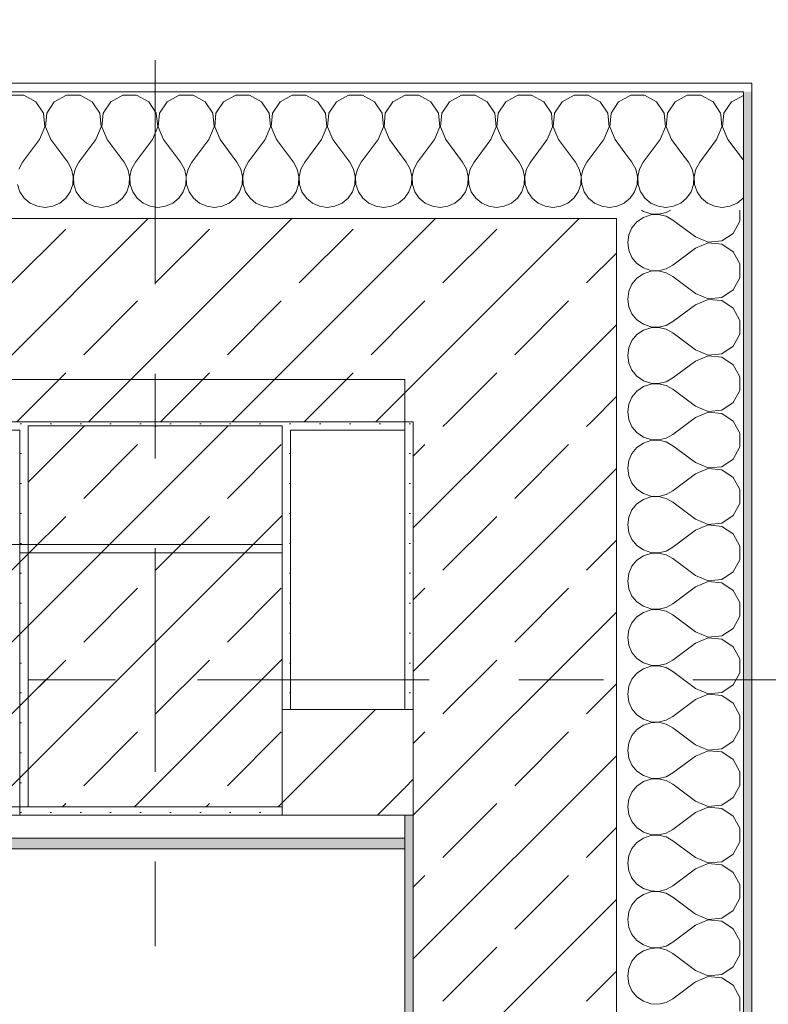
# Model space of a CAD drawing. Header units: metres. Extents: x -3.6 to 85.2, y -11 to 16.8.
# Tile 505 of 508: x 61.57 to 62.454, y 12.767 to 13.93. Entities that reach past the tile are written whole.
import ezdxf

# ---------------------------------------------------------------- set-up
doc = ezdxf.new("R2010")
doc.units = ezdxf.units.M
doc.header["$MEASUREMENT"] = 0
for name, pattern in [('Achse', [0.2, 0.1, -0.05, 0, -0.05]), ('Strichlinie doppelt', [0.546806, 0.264583, -0.105833, 0.070556, -0.105833]), ('Wipeout_Contour', [1, 0, -1])]:
    doc.linetypes.add(name, pattern=pattern)
for name, color, linetype in [('451 - Universal.Achsen Raster', 7, 'Continuous'), ('604 - Struktur.Wand Aussen', 7, 'Continuous'), ('605 - Struktur.Wand Innen', 7, 'Continuous'), ('607 - Struktur.Stütze', 7, 'Continuous'), ('608 - Struktur.Träger', 7, 'Continuous'), ('Neubau_653 - Abdeckung.TB Verkofferung', 7, 'Continuous')]:
    doc.layers.add(name, color=color, linetype=linetype)
pattern_1 = [(45, (0, 0), (-0.01767767, 0.01767767), [0, -0.025])]
pattern_2 = [(45, (0, 0), (-0.08485281, 0.08485281), []), (45, (-0.04243, 0.04243), (-0.08485281, 0.08485281), [0.09, -0.03])]
pattern_3 = [(45, (0, 0), (-0.06363961, 0.06363961), [])]
pattern_4 = [(0, (0, 0), (0, 0.08660254), [0, -0.05]), (0, (0.025, 0.0433), (0, 0.08660254), [0, -0.05])]

# ---------------------------------------------------------------- blocks, each defined once
blk = doc.blocks.new('*X62')
at = {"layer": '604 - Struktur.Wand Aussen', "color": 7, "linetype": 'Continuous', "lineweight": 5}
for p, q in [((62.425, 13.8406), (62.4155, 13.8354)), ((62.4067, 13.8267), (62.4019, 13.8195)), ((62.3996, 13.8033), (62.3982, 13.8182)), ((62.4019, 13.8195), (62.4004, 13.8033)), ((62.3933, 13.7883), (62.3996, 13.8033)), ((62.4004, 13.8033), (62.4067, 13.7883)), ((62.3933, 13.7883), (62.3733, 13.7617)), ((62.4067, 13.7883), (62.425, 13.7639)), ((62.3522, 13.7721), (62.36, 13.7617)), ((62.3645, 13.7536), (62.36, 13.7617)), ((62.3665, 13.7447), (62.3645, 13.7536)), ((62.3689, 13.7536), (62.3668, 13.7447)), ((62.3733, 13.7617), (62.3689, 13.7536)), ((62.3661, 13.7355), (62.3665, 13.7447)), ((62.3668, 13.7447), (62.3672, 13.7355)), ((62.3631, 13.7268), (62.3661, 13.7355)), ((62.3672, 13.7355), (62.3702, 13.7268)), ((62.3048, 13.7248), (62.3087, 13.7192)), ((62.3087, 13.7192), (62.3158, 13.7133)), ((62.3509, 13.7133), (62.3579, 13.7192)), ((62.3579, 13.7192), (62.3631, 13.7268)), ((62.3702, 13.7268), (62.3754, 13.7192)), ((62.3754, 13.7192), (62.3825, 13.7133)), ((62.4175, 13.7133), (62.4246, 13.7192)), ((62.4246, 13.7192), (62.425, 13.7198)), ((62.3158, 13.7133), (62.3242, 13.7096)), ((62.3242, 13.7096), (62.3333, 13.7083)), ((62.3333, 13.7083), (62.3424, 13.7096)), ((62.3424, 13.7096), (62.3509, 13.7133)), ((62.3825, 13.7133), (62.3909, 13.7096)), ((62.3909, 13.7096), (62.4, 13.7083)), ((62.4, 13.7083), (62.4091, 13.7096)), ((62.4091, 13.7096), (62.4175, 13.7133))]:
    blk.add_line(p, q, dxfattribs=at)
blk = doc.blocks.new('*X63')
at = {"layer": '604 - Struktur.Wand Aussen', "color": 7, "linetype": 'Continuous', "lineweight": 5}
for p, q in [((62.2919, 13.8407), (62.285, 13.837)), ((62.3081, 13.8407), (62.2919, 13.8407)), ((62.3224, 13.833), (62.3081, 13.8407)), ((62.3314, 13.8195), (62.3224, 13.833)), ((62.3442, 13.833), (62.3352, 13.8195)), ((62.3585, 13.8407), (62.3442, 13.833)), ((62.3748, 13.8407), (62.3585, 13.8407)), ((62.3891, 13.833), (62.3748, 13.8407)), ((62.3981, 13.8195), (62.3891, 13.833)), ((62.4109, 13.833), (62.4067, 13.8267)), ((62.4155, 13.8354), (62.4109, 13.833)), ((62.333, 13.8033), (62.3314, 13.8195)), ((62.3352, 13.8195), (62.3337, 13.8033)), ((62.3982, 13.8182), (62.3981, 13.8195)), ((62.3267, 13.7883), (62.333, 13.8033)), ((62.3337, 13.8033), (62.34, 13.7883)), ((62.3267, 13.7883), (62.3067, 13.7617)), ((62.34, 13.7883), (62.3522, 13.7721)), ((62.285, 13.7727), (62.2933, 13.7617)), ((62.2978, 13.7536), (62.2933, 13.7617)), ((62.2999, 13.7447), (62.2978, 13.7536)), ((62.3022, 13.7536), (62.3001, 13.7447)), ((62.3067, 13.7617), (62.3022, 13.7536)), ((62.2994, 13.7355), (62.2999, 13.7447)), ((62.3001, 13.7447), (62.3006, 13.7355)), ((62.2965, 13.7268), (62.2994, 13.7355)), ((62.3006, 13.7355), (62.3035, 13.7268)), ((62.285, 13.714), (62.2913, 13.7192)), ((62.2913, 13.7192), (62.2965, 13.7268)), ((62.3035, 13.7268), (62.3048, 13.7248))]:
    blk.add_line(p, q, dxfattribs=at)
blk = doc.blocks.new('*X81')
at = {"layer": '604 - Struktur.Wand Aussen', "color": 7, "linetype": 'Continuous', "lineweight": 5}
for p, q in [((61.5748, 13.8407), (61.5585, 13.8407)), ((61.5891, 13.833), (61.5748, 13.8407)), ((61.5981, 13.8195), (61.5891, 13.833)), ((61.6109, 13.833), (61.6019, 13.8195)), ((61.6252, 13.8407), (61.6109, 13.833)), ((61.6415, 13.8407), (61.6252, 13.8407)), ((61.6558, 13.833), (61.6415, 13.8407)), ((61.6648, 13.8195), (61.6558, 13.833)), ((61.6776, 13.833), (61.6686, 13.8195)), ((61.6919, 13.8407), (61.6776, 13.833)), ((61.7081, 13.8407), (61.6919, 13.8407)), ((61.7224, 13.833), (61.7081, 13.8407)), ((61.7314, 13.8195), (61.7224, 13.833)), ((61.7442, 13.833), (61.7352, 13.8195)), ((61.7585, 13.8407), (61.7442, 13.833)), ((61.7748, 13.8407), (61.7585, 13.8407)), ((61.7891, 13.833), (61.7748, 13.8407)), ((61.7981, 13.8195), (61.7891, 13.833)), ((61.8109, 13.833), (61.8019, 13.8195)), ((61.8252, 13.8407), (61.8109, 13.833)), ((61.8415, 13.8407), (61.8252, 13.8407)), ((61.8558, 13.833), (61.8415, 13.8407)), ((61.8648, 13.8195), (61.8558, 13.833)), ((61.8776, 13.833), (61.8686, 13.8195)), ((61.8919, 13.8407), (61.8776, 13.833)), ((61.9081, 13.8407), (61.8919, 13.8407)), ((61.9224, 13.833), (61.9081, 13.8407)), ((61.9314, 13.8195), (61.9224, 13.833)), ((61.9442, 13.833), (61.9352, 13.8195)), ((61.9585, 13.8407), (61.9442, 13.833)), ((61.9748, 13.8407), (61.9585, 13.8407)), ((61.9891, 13.833), (61.9748, 13.8407)), ((61.9981, 13.8195), (61.9891, 13.833)), ((62.0109, 13.833), (62.0019, 13.8195)), ((62.0252, 13.8407), (62.0109, 13.833)), ((62.0415, 13.8407), (62.0252, 13.8407)), ((62.0558, 13.833), (62.0415, 13.8407)), ((62.0648, 13.8195), (62.0558, 13.833)), ((62.0776, 13.833), (62.0686, 13.8195)), ((62.0919, 13.8407), (62.0776, 13.833)), ((62.1081, 13.8407), (62.0919, 13.8407)), ((62.1224, 13.833), (62.1081, 13.8407)), ((62.1314, 13.8195), (62.1224, 13.833)), ((62.1442, 13.833), (62.1352, 13.8195)), ((62.1585, 13.8407), (62.1442, 13.833)), ((62.1748, 13.8407), (62.1585, 13.8407)), ((62.1891, 13.833), (62.1748, 13.8407)), ((62.1981, 13.8195), (62.1891, 13.833)), ((62.2109, 13.833), (62.2019, 13.8195)), ((62.2252, 13.8407), (62.2109, 13.833)), ((62.2415, 13.8407), (62.2252, 13.8407)), ((62.2558, 13.833), (62.2415, 13.8407)), ((62.2648, 13.8195), (62.2558, 13.833)), ((62.2776, 13.833), (62.2686, 13.8195)), ((62.285, 13.837), (62.2776, 13.833)), ((61.5996, 13.8033), (61.5981, 13.8195)), ((61.6019, 13.8195), (61.6004, 13.8033)), ((61.6663, 13.8033), (61.6648, 13.8195)), ((61.6686, 13.8195), (61.667, 13.8033)), ((61.733, 13.8033), (61.7314, 13.8195)), ((61.7352, 13.8195), (61.7337, 13.8033)), ((61.7996, 13.8033), (61.7981, 13.8195)), ((61.8019, 13.8195), (61.8004, 13.8033)), ((61.8663, 13.8033), (61.8648, 13.8195)), ((61.8686, 13.8195), (61.867, 13.8033)), ((61.933, 13.8033), (61.9314, 13.8195)), ((61.9352, 13.8195), (61.9337, 13.8033)), ((61.9996, 13.8033), (61.9981, 13.8195)), ((62.0019, 13.8195), (62.0004, 13.8033)), ((62.0663, 13.8033), (62.0648, 13.8195)), ((62.0686, 13.8195), (62.067, 13.8033)), ((62.133, 13.8033), (62.1314, 13.8195)), ((62.1352, 13.8195), (62.1337, 13.8033)), ((62.1996, 13.8033), (62.1981, 13.8195)), ((62.2019, 13.8195), (62.2004, 13.8033)), ((62.2663, 13.8033), (62.2648, 13.8195)), ((62.2686, 13.8195), (62.267, 13.8033)), ((61.5933, 13.7883), (61.5996, 13.8033)), ((61.6004, 13.8033), (61.6067, 13.7883)), ((61.66, 13.7883), (61.6663, 13.8033)), ((61.667, 13.8033), (61.6733, 13.7883)), ((61.7267, 13.7883), (61.733, 13.8033)), ((61.7337, 13.8033), (61.74, 13.7883)), ((61.7933, 13.7883), (61.7996, 13.8033)), ((61.8004, 13.8033), (61.8067, 13.7883)), ((61.86, 13.7883), (61.8663, 13.8033)), ((61.867, 13.8033), (61.8733, 13.7883)), ((61.9267, 13.7883), (61.933, 13.8033)), ((61.9337, 13.8033), (61.94, 13.7883)), ((61.9933, 13.7883), (61.9996, 13.8033)), ((62.0004, 13.8033), (62.0067, 13.7883)), ((62.06, 13.7883), (62.0663, 13.8033)), ((62.067, 13.8033), (62.0733, 13.7883)), ((62.1267, 13.7883), (62.133, 13.8033)), ((62.1337, 13.8033), (62.14, 13.7883)), ((62.1933, 13.7883), (62.1996, 13.8033)), ((62.2004, 13.8033), (62.2067, 13.7883)), ((62.26, 13.7883), (62.2663, 13.8033)), ((62.267, 13.8033), (62.2733, 13.7883)), ((61.5933, 13.7883), (61.5733, 13.7617)), ((61.6067, 13.7883), (61.6267, 13.7617)), ((61.66, 13.7883), (61.64, 13.7617)), ((61.6733, 13.7883), (61.6933, 13.7617)), ((61.7267, 13.7883), (61.7067, 13.7617)), ((61.74, 13.7883), (61.76, 13.7617)), ((61.7933, 13.7883), (61.7733, 13.7617)), ((61.8067, 13.7883), (61.8267, 13.7617)), ((61.86, 13.7883), (61.84, 13.7617)), ((61.8733, 13.7883), (61.8933, 13.7617)), ((61.9267, 13.7883), (61.9067, 13.7617)), ((61.94, 13.7883), (61.96, 13.7617)), ((61.9933, 13.7883), (61.9733, 13.7617)), ((62.0067, 13.7883), (62.0267, 13.7617)), ((62.06, 13.7883), (62.04, 13.7617)), ((62.0733, 13.7883), (62.0933, 13.7617)), ((62.1267, 13.7883), (62.1067, 13.7617)), ((62.14, 13.7883), (62.16, 13.7617)), ((62.1933, 13.7883), (62.1733, 13.7617)), ((62.2067, 13.7883), (62.2267, 13.7617)), ((62.26, 13.7883), (62.24, 13.7617)), ((62.2733, 13.7883), (62.285, 13.7727)), ((61.5733, 13.7617), (61.5689, 13.7536)), ((61.6311, 13.7536), (61.6267, 13.7617)), ((61.6332, 13.7447), (61.6311, 13.7536)), ((61.6355, 13.7536), (61.6335, 13.7447)), ((61.64, 13.7617), (61.6355, 13.7536)), ((61.6978, 13.7536), (61.6933, 13.7617)), ((61.6999, 13.7447), (61.6978, 13.7536)), ((61.7022, 13.7536), (61.7001, 13.7447)), ((61.7067, 13.7617), (61.7022, 13.7536)), ((61.7645, 13.7536), (61.76, 13.7617)), ((61.7665, 13.7447), (61.7645, 13.7536)), ((61.7689, 13.7536), (61.7668, 13.7447)), ((61.7733, 13.7617), (61.7689, 13.7536)), ((61.8311, 13.7536), (61.8267, 13.7617)), ((61.8332, 13.7447), (61.8311, 13.7536)), ((61.8355, 13.7536), (61.8335, 13.7447)), ((61.84, 13.7617), (61.8355, 13.7536)), ((61.8978, 13.7536), (61.8933, 13.7617)), ((61.8999, 13.7447), (61.8978, 13.7536)), ((61.9022, 13.7536), (61.9001, 13.7447)), ((61.9067, 13.7617), (61.9022, 13.7536)), ((61.9645, 13.7536), (61.96, 13.7617)), ((61.9665, 13.7447), (61.9645, 13.7536)), ((61.9689, 13.7536), (61.9668, 13.7447)), ((61.9733, 13.7617), (61.9689, 13.7536)), ((62.0311, 13.7536), (62.0267, 13.7617)), ((62.0332, 13.7447), (62.0311, 13.7536)), ((62.0355, 13.7536), (62.0335, 13.7447)), ((62.04, 13.7617), (62.0355, 13.7536)), ((62.0978, 13.7536), (62.0933, 13.7617)), ((62.0999, 13.7447), (62.0978, 13.7536)), ((62.1022, 13.7536), (62.1001, 13.7447)), ((62.1067, 13.7617), (62.1022, 13.7536)), ((62.1645, 13.7536), (62.16, 13.7617)), ((62.1665, 13.7447), (62.1645, 13.7536)), ((62.1689, 13.7536), (62.1668, 13.7447)), ((62.1733, 13.7617), (62.1689, 13.7536)), ((62.2311, 13.7536), (62.2267, 13.7617)), ((62.2332, 13.7447), (62.2311, 13.7536)), ((62.2355, 13.7536), (62.2335, 13.7447)), ((62.24, 13.7617), (62.2355, 13.7536)), ((61.6328, 13.7355), (61.6332, 13.7447)), ((61.6335, 13.7447), (61.6339, 13.7355)), ((61.6994, 13.7355), (61.6999, 13.7447)), ((61.7001, 13.7447), (61.7006, 13.7355)), ((61.7661, 13.7355), (61.7665, 13.7447)), ((61.7668, 13.7447), (61.7672, 13.7355)), ((61.8328, 13.7355), (61.8332, 13.7447)), ((61.8335, 13.7447), (61.8339, 13.7355)), ((61.8994, 13.7355), (61.8999, 13.7447)), ((61.9001, 13.7447), (61.9006, 13.7355)), ((61.9661, 13.7355), (61.9665, 13.7447)), ((61.9668, 13.7447), (61.9672, 13.7355)), ((62.0328, 13.7355), (62.0332, 13.7447)), ((62.0335, 13.7447), (62.0339, 13.7355)), ((62.0994, 13.7355), (62.0999, 13.7447)), ((62.1001, 13.7447), (62.1006, 13.7355)), ((62.1661, 13.7355), (62.1665, 13.7447)), ((62.1668, 13.7447), (62.1672, 13.7355)), ((62.2328, 13.7355), (62.2332, 13.7447)), ((62.2335, 13.7447), (62.2339, 13.7355)), ((61.5672, 13.7355), (61.5702, 13.7268)), ((61.6298, 13.7268), (61.6328, 13.7355)), ((61.6339, 13.7355), (61.6369, 13.7268)), ((61.6965, 13.7268), (61.6994, 13.7355)), ((61.7006, 13.7355), (61.7035, 13.7268)), ((61.7631, 13.7268), (61.7661, 13.7355)), ((61.7672, 13.7355), (61.7702, 13.7268)), ((61.8298, 13.7268), (61.8328, 13.7355)), ((61.8339, 13.7355), (61.8369, 13.7268)), ((61.8965, 13.7268), (61.8994, 13.7355)), ((61.9006, 13.7355), (61.9035, 13.7268)), ((61.9631, 13.7268), (61.9661, 13.7355)), ((61.9672, 13.7355), (61.9702, 13.7268)), ((62.0298, 13.7268), (62.0328, 13.7355)), ((62.0339, 13.7355), (62.0369, 13.7268)), ((62.0965, 13.7268), (62.0994, 13.7355)), ((62.1006, 13.7355), (62.1035, 13.7268)), ((62.1631, 13.7268), (62.1661, 13.7355)), ((62.1672, 13.7355), (62.1702, 13.7268)), ((62.2298, 13.7268), (62.2328, 13.7355)), ((62.2339, 13.7355), (62.2369, 13.7268)), ((61.5702, 13.7268), (61.5754, 13.7192)), ((61.5754, 13.7192), (61.5825, 13.7133)), ((61.6175, 13.7133), (61.6246, 13.7192)), ((61.6246, 13.7192), (61.6298, 13.7268)), ((61.6369, 13.7268), (61.6421, 13.7192)), ((61.6421, 13.7192), (61.6491, 13.7133)), ((61.6842, 13.7133), (61.6913, 13.7192)), ((61.6913, 13.7192), (61.6965, 13.7268)), ((61.7035, 13.7268), (61.7087, 13.7192)), ((61.7087, 13.7192), (61.7158, 13.7133)), ((61.7509, 13.7133), (61.7579, 13.7192)), ((61.7579, 13.7192), (61.7631, 13.7268)), ((61.7702, 13.7268), (61.7754, 13.7192)), ((61.7754, 13.7192), (61.7825, 13.7133)), ((61.8175, 13.7133), (61.8246, 13.7192)), ((61.8246, 13.7192), (61.8298, 13.7268)), ((61.8369, 13.7268), (61.8421, 13.7192)), ((61.8421, 13.7192), (61.8491, 13.7133)), ((61.8842, 13.7133), (61.8913, 13.7192)), ((61.8913, 13.7192), (61.8965, 13.7268)), ((61.9035, 13.7268), (61.9087, 13.7192)), ((61.9087, 13.7192), (61.9158, 13.7133)), ((61.9509, 13.7133), (61.9579, 13.7192)), ((61.9579, 13.7192), (61.9631, 13.7268)), ((61.9702, 13.7268), (61.9754, 13.7192)), ((61.9754, 13.7192), (61.9825, 13.7133)), ((62.0175, 13.7133), (62.0246, 13.7192)), ((62.0246, 13.7192), (62.0298, 13.7268)), ((62.0369, 13.7268), (62.0421, 13.7192)), ((62.0421, 13.7192), (62.0491, 13.7133)), ((62.0842, 13.7133), (62.0913, 13.7192)), ((62.0913, 13.7192), (62.0965, 13.7268)), ((62.1035, 13.7268), (62.1087, 13.7192)), ((62.1087, 13.7192), (62.1158, 13.7133)), ((62.1509, 13.7133), (62.1579, 13.7192)), ((62.1579, 13.7192), (62.1631, 13.7268)), ((62.1702, 13.7268), (62.1754, 13.7192)), ((62.1754, 13.7192), (62.1825, 13.7133)), ((62.2175, 13.7133), (62.2246, 13.7192)), ((62.2246, 13.7192), (62.2298, 13.7268)), ((62.2369, 13.7268), (62.2421, 13.7192)), ((62.2421, 13.7192), (62.2491, 13.7133)), ((61.5825, 13.7133), (61.5909, 13.7096)), ((61.5909, 13.7096), (61.6, 13.7083)), ((61.6, 13.7083), (61.6091, 13.7096)), ((61.6091, 13.7096), (61.6175, 13.7133)), ((61.6491, 13.7133), (61.6576, 13.7096)), ((61.6576, 13.7096), (61.6667, 13.7083)), ((61.6667, 13.7083), (61.6758, 13.7096)), ((61.6758, 13.7096), (61.6842, 13.7133)), ((61.7158, 13.7133), (61.7242, 13.7096)), ((61.7242, 13.7096), (61.7333, 13.7083)), ((61.7333, 13.7083), (61.7424, 13.7096)), ((61.7424, 13.7096), (61.7509, 13.7133)), ((61.7825, 13.7133), (61.7909, 13.7096)), ((61.7909, 13.7096), (61.8, 13.7083)), ((61.8, 13.7083), (61.8091, 13.7096)), ((61.8091, 13.7096), (61.8175, 13.7133)), ((61.8491, 13.7133), (61.8576, 13.7096)), ((61.8576, 13.7096), (61.8667, 13.7083)), ((61.8667, 13.7083), (61.8758, 13.7096)), ((61.8758, 13.7096), (61.8842, 13.7133)), ((61.9158, 13.7133), (61.9242, 13.7096)), ((61.9242, 13.7096), (61.9333, 13.7083)), ((61.9333, 13.7083), (61.9424, 13.7096)), ((61.9424, 13.7096), (61.9509, 13.7133)), ((61.9825, 13.7133), (61.9909, 13.7096)), ((61.9909, 13.7096), (62, 13.7083)), ((62, 13.7083), (62.0091, 13.7096)), ((62.0091, 13.7096), (62.0175, 13.7133)), ((62.0491, 13.7133), (62.0576, 13.7096)), ((62.0576, 13.7096), (62.0667, 13.7083)), ((62.0667, 13.7083), (62.0758, 13.7096)), ((62.0758, 13.7096), (62.0842, 13.7133)), ((62.1158, 13.7133), (62.1242, 13.7096)), ((62.1242, 13.7096), (62.1333, 13.7083)), ((62.1333, 13.7083), (62.1424, 13.7096)), ((62.1424, 13.7096), (62.1509, 13.7133)), ((62.1825, 13.7133), (62.1909, 13.7096)), ((62.1909, 13.7096), (62.2, 13.7083)), ((62.2, 13.7083), (62.2091, 13.7096)), ((62.2091, 13.7096), (62.2175, 13.7133)), ((62.2491, 13.7133), (62.2576, 13.7096)), ((62.2576, 13.7096), (62.2667, 13.7083)), ((62.2667, 13.7083), (62.2758, 13.7096)), ((62.2758, 13.7096), (62.2842, 13.7133)), ((62.2842, 13.7133), (62.285, 13.714))]:
    blk.add_line(p, q, dxfattribs=at)
blk = doc.blocks.new('*X116')
at = {"layer": '604 - Struktur.Wand Aussen', "color": 7, "linetype": 'Continuous', "lineweight": 5}
for p, q in [((62.3046, 13.705), (62.3068, 13.7035)), ((62.3336, 13.7022), (62.3387, 13.705)), ((62.4207, 13.6919), (62.4207, 13.705)), ((62.3068, 13.6965), (62.2992, 13.6913)), ((62.3068, 13.7035), (62.3155, 13.7006)), ((62.3155, 13.6994), (62.3068, 13.6965)), ((62.3155, 13.7006), (62.3247, 13.7001)), ((62.3247, 13.6999), (62.3155, 13.6994)), ((62.3247, 13.7001), (62.3336, 13.7022)), ((62.3336, 13.6978), (62.3247, 13.6999)), ((62.3417, 13.6933), (62.3336, 13.6978)), ((62.3684, 13.6733), (62.3417, 13.6933)), ((62.2933, 13.6842), (62.2896, 13.6758)), ((62.2992, 13.6913), (62.2933, 13.6842)), ((62.413, 13.6776), (62.4207, 13.6919)), ((62.2896, 13.6758), (62.2884, 13.6667)), ((62.3684, 13.6733), (62.3833, 13.667)), ((62.3995, 13.6686), (62.413, 13.6776)), ((62.2884, 13.6667), (62.2896, 13.6576)), ((62.3684, 13.66), (62.3417, 13.64)), ((62.3833, 13.6663), (62.3684, 13.66)), ((62.3833, 13.667), (62.3995, 13.6686)), ((62.3995, 13.6648), (62.3833, 13.6663)), ((62.413, 13.6558), (62.3995, 13.6648)), ((62.2896, 13.6576), (62.2933, 13.6491)), ((62.2933, 13.6491), (62.2992, 13.6421)), ((62.4207, 13.6415), (62.413, 13.6558)), ((62.2992, 13.6421), (62.3068, 13.6369)), ((62.3068, 13.6369), (62.3155, 13.6339)), ((62.3247, 13.6335), (62.3336, 13.6355)), ((62.3336, 13.6355), (62.3417, 13.64)), ((62.4207, 13.6252), (62.4207, 13.6415)), ((62.2992, 13.6246), (62.2933, 13.6175)), ((62.3068, 13.6298), (62.2992, 13.6246)), ((62.3155, 13.6328), (62.3068, 13.6298)), ((62.3155, 13.6339), (62.3247, 13.6335)), ((62.3247, 13.6332), (62.3155, 13.6328)), ((62.3336, 13.6311), (62.3247, 13.6332)), ((62.3417, 13.6267), (62.3336, 13.6311)), ((62.3684, 13.6067), (62.3417, 13.6267)), ((62.413, 13.6109), (62.4207, 13.6252)), ((62.2933, 13.6175), (62.2896, 13.6091)), ((62.2896, 13.6091), (62.2884, 13.6)), ((62.2884, 13.6), (62.2896, 13.5909)), ((62.3684, 13.6067), (62.3833, 13.6004)), ((62.3833, 13.6004), (62.3995, 13.6019)), ((62.3995, 13.6019), (62.413, 13.6109)), ((62.2896, 13.5909), (62.2933, 13.5825)), ((62.3684, 13.5933), (62.3417, 13.5733)), ((62.3833, 13.5996), (62.3684, 13.5933)), ((62.3995, 13.5981), (62.3833, 13.5996)), ((62.413, 13.5891), (62.3995, 13.5981)), ((62.4207, 13.5748), (62.413, 13.5891)), ((62.2933, 13.5825), (62.2992, 13.5754)), ((62.2992, 13.5754), (62.3068, 13.5702)), ((62.3068, 13.5702), (62.3155, 13.5672)), ((62.3155, 13.5661), (62.3068, 13.5631)), ((62.3155, 13.5672), (62.3247, 13.5668)), ((62.3247, 13.5665), (62.3155, 13.5661)), ((62.3247, 13.5668), (62.3336, 13.5689)), ((62.3336, 13.5645), (62.3247, 13.5665)), ((62.3336, 13.5689), (62.3417, 13.5733)), ((62.4207, 13.5585), (62.4207, 13.5748)), ((62.2992, 13.5579), (62.2933, 13.5509)), ((62.3068, 13.5631), (62.2992, 13.5579)), ((62.3417, 13.56), (62.3336, 13.5645)), ((62.3684, 13.54), (62.3417, 13.56)), ((62.413, 13.5442), (62.4207, 13.5585)), ((62.2896, 13.5424), (62.2884, 13.5333)), ((62.2933, 13.5509), (62.2896, 13.5424)), ((62.3995, 13.5352), (62.413, 13.5442)), ((62.2884, 13.5333), (62.2896, 13.5242)), ((62.3684, 13.54), (62.3833, 13.5337)), ((62.3833, 13.533), (62.3684, 13.5267)), ((62.3833, 13.5337), (62.3995, 13.5352)), ((62.3995, 13.5314), (62.3833, 13.533)), ((62.413, 13.5224), (62.3995, 13.5314)), ((62.2896, 13.5242), (62.2933, 13.5158)), ((62.3684, 13.5267), (62.3417, 13.5067)), ((62.4207, 13.5081), (62.413, 13.5224)), ((62.2933, 13.5158), (62.2992, 13.5087)), ((62.2992, 13.5087), (62.3068, 13.5035)), ((62.4207, 13.4919), (62.4207, 13.5081)), ((62.3068, 13.4965), (62.2992, 13.4913)), ((62.3068, 13.5035), (62.3155, 13.5006)), ((62.3155, 13.4994), (62.3068, 13.4965)), ((62.3155, 13.5006), (62.3247, 13.5001)), ((62.3247, 13.4999), (62.3155, 13.4994)), ((62.3247, 13.5001), (62.3336, 13.5022)), ((62.3336, 13.4978), (62.3247, 13.4999)), ((62.3336, 13.5022), (62.3417, 13.5067)), ((62.3417, 13.4933), (62.3336, 13.4978)), ((62.2933, 13.4842), (62.2896, 13.4758)), ((62.2992, 13.4913), (62.2933, 13.4842)), ((62.3684, 13.4733), (62.3417, 13.4933)), ((62.413, 13.4776), (62.4207, 13.4919)), ((62.2896, 13.4758), (62.2884, 13.4667)), ((62.3684, 13.4733), (62.3833, 13.467)), ((62.3995, 13.4686), (62.413, 13.4776)), ((62.2884, 13.4667), (62.2896, 13.4576)), ((62.3833, 13.4663), (62.3684, 13.46)), ((62.3833, 13.467), (62.3995, 13.4686)), ((62.3995, 13.4648), (62.3833, 13.4663)), ((62.413, 13.4558), (62.3995, 13.4648)), ((62.2896, 13.4576), (62.2933, 13.4491)), ((62.2933, 13.4491), (62.2992, 13.4421)), ((62.3684, 13.46), (62.3417, 13.44)), ((62.4207, 13.4415), (62.413, 13.4558)), ((62.2992, 13.4421), (62.3068, 13.4369)), ((62.3336, 13.4355), (62.3417, 13.44)), ((62.4207, 13.4252), (62.4207, 13.4415)), ((62.3068, 13.4298), (62.2992, 13.4246)), ((62.3068, 13.4369), (62.3155, 13.4339)), ((62.3155, 13.4328), (62.3068, 13.4298)), ((62.3155, 13.4339), (62.3247, 13.4335)), ((62.3247, 13.4332), (62.3155, 13.4328)), ((62.3247, 13.4335), (62.3336, 13.4355)), ((62.3336, 13.4311), (62.3247, 13.4332)), ((62.3417, 13.4267), (62.3336, 13.4311)), ((62.3684, 13.4067), (62.3417, 13.4267)), ((62.2933, 13.4175), (62.2896, 13.4091)), ((62.2992, 13.4246), (62.2933, 13.4175)), ((62.413, 13.4109), (62.4207, 13.4252)), ((62.2896, 13.4091), (62.2884, 13.4)), ((62.3684, 13.4067), (62.3833, 13.4004)), ((62.3995, 13.4019), (62.413, 13.4109)), ((62.2884, 13.4), (62.2896, 13.3909)), ((62.2896, 13.3909), (62.2933, 13.3825)), ((62.3684, 13.3933), (62.3417, 13.3733)), ((62.3833, 13.3996), (62.3684, 13.3933)), ((62.3833, 13.4004), (62.3995, 13.4019)), ((62.3995, 13.3981), (62.3833, 13.3996)), ((62.413, 13.3891), (62.3995, 13.3981)), ((62.2933, 13.3825), (62.2992, 13.3754)), ((62.4207, 13.3748), (62.413, 13.3891)), ((62.2992, 13.3754), (62.3068, 13.3702)), ((62.3068, 13.3702), (62.3155, 13.3672)), ((62.3247, 13.3668), (62.3336, 13.3689)), ((62.3336, 13.3689), (62.3417, 13.3733)), ((62.4207, 13.3585), (62.4207, 13.3748)), ((62.2992, 13.3579), (62.2933, 13.3509)), ((62.3068, 13.3631), (62.2992, 13.3579)), ((62.3155, 13.3661), (62.3068, 13.3631)), ((62.3155, 13.3672), (62.3247, 13.3668)), ((62.3247, 13.3665), (62.3155, 13.3661)), ((62.3336, 13.3645), (62.3247, 13.3665)), ((62.3417, 13.36), (62.3336, 13.3645)), ((62.3684, 13.34), (62.3417, 13.36)), ((62.413, 13.3442), (62.4207, 13.3585)), ((62.2933, 13.3509), (62.2896, 13.3424)), ((62.3995, 13.3352), (62.413, 13.3442)), ((62.2896, 13.3424), (62.2884, 13.3333)), ((62.2884, 13.3333), (62.2896, 13.3242)), ((62.3684, 13.34), (62.3833, 13.3337)), ((62.3833, 13.333), (62.3684, 13.3267)), ((62.3833, 13.3337), (62.3995, 13.3352)), ((62.3995, 13.3314), (62.3833, 13.333)), ((62.2896, 13.3242), (62.2933, 13.3158)), ((62.3684, 13.3267), (62.3417, 13.3067)), ((62.413, 13.3224), (62.3995, 13.3314)), ((62.4207, 13.3081), (62.413, 13.3224)), ((62.2933, 13.3158), (62.2992, 13.3087)), ((62.2992, 13.3087), (62.3068, 13.3035)), ((62.3068, 13.3035), (62.3155, 13.3006)), ((62.3155, 13.2994), (62.3068, 13.2965)), ((62.3155, 13.3006), (62.3247, 13.3001)), ((62.3247, 13.2999), (62.3155, 13.2994)), ((62.3247, 13.3001), (62.3336, 13.3022)), ((62.3336, 13.2978), (62.3247, 13.2999)), ((62.3336, 13.3022), (62.3417, 13.3067)), ((62.3417, 13.2933), (62.3336, 13.2978)), ((62.4207, 13.2919), (62.4207, 13.3081)), ((62.2992, 13.2913), (62.2933, 13.2842)), ((62.3068, 13.2965), (62.2992, 13.2913)), ((62.3684, 13.2733), (62.3417, 13.2933)), ((62.413, 13.2776), (62.4207, 13.2919)), ((62.2896, 13.2758), (62.2884, 13.2667)), ((62.2933, 13.2842), (62.2896, 13.2758)), ((62.3995, 13.2686), (62.413, 13.2776)), ((62.2884, 13.2667), (62.2896, 13.2576)), ((62.3684, 13.2733), (62.3833, 13.267)), ((62.3833, 13.2663), (62.3684, 13.26)), ((62.3833, 13.267), (62.3995, 13.2686)), ((62.3995, 13.2648), (62.3833, 13.2663)), ((62.413, 13.2558), (62.3995, 13.2648)), ((62.2896, 13.2576), (62.2933, 13.2491)), ((62.3684, 13.26), (62.3417, 13.24)), ((62.4207, 13.2415), (62.413, 13.2558)), ((62.2933, 13.2491), (62.2992, 13.2421)), ((62.2992, 13.2421), (62.3068, 13.2369)), ((62.3336, 13.2355), (62.3417, 13.24)), ((62.4207, 13.2252), (62.4207, 13.2415)), ((62.3068, 13.2298), (62.2992, 13.2246)), ((62.3068, 13.2369), (62.3155, 13.2339)), ((62.3155, 13.2328), (62.3068, 13.2298)), ((62.3155, 13.2339), (62.3247, 13.2335)), ((62.3247, 13.2332), (62.3155, 13.2328)), ((62.3247, 13.2335), (62.3336, 13.2355)), ((62.3336, 13.2311), (62.3247, 13.2332)), ((62.3417, 13.2267), (62.3336, 13.2311)), ((62.2933, 13.2175), (62.2896, 13.2091)), ((62.2992, 13.2246), (62.2933, 13.2175)), ((62.3684, 13.2067), (62.3417, 13.2267)), ((62.413, 13.2109), (62.4207, 13.2252)), ((62.2896, 13.2091), (62.2884, 13.2)), ((62.3684, 13.2067), (62.3833, 13.2004)), ((62.3995, 13.2019), (62.413, 13.2109)), ((62.2884, 13.2), (62.2896, 13.1909)), ((62.3684, 13.1933), (62.3417, 13.1733)), ((62.3833, 13.1996), (62.3684, 13.1933)), ((62.3833, 13.2004), (62.3995, 13.2019)), ((62.3995, 13.1981), (62.3833, 13.1996)), ((62.413, 13.1891), (62.3995, 13.1981)), ((62.2896, 13.1909), (62.2933, 13.1825)), ((62.2933, 13.1825), (62.2992, 13.1754)), ((62.4207, 13.1748), (62.413, 13.1891)), ((62.2992, 13.1754), (62.3068, 13.1702)), ((62.3068, 13.1702), (62.3155, 13.1672)), ((62.3336, 13.1689), (62.3417, 13.1733)), ((62.4207, 13.1585), (62.4207, 13.1748)), ((62.2992, 13.1579), (62.2933, 13.1509)), ((62.3068, 13.1631), (62.2992, 13.1579)), ((62.3155, 13.1661), (62.3068, 13.1631)), ((62.3155, 13.1672), (62.3247, 13.1668)), ((62.3247, 13.1665), (62.3155, 13.1661)), ((62.3247, 13.1668), (62.3336, 13.1689)), ((62.3336, 13.1645), (62.3247, 13.1665)), ((62.3417, 13.16), (62.3336, 13.1645)), ((62.3684, 13.14), (62.3417, 13.16)), ((62.413, 13.1442), (62.4207, 13.1585)), ((62.2933, 13.1509), (62.2896, 13.1424)), ((62.2896, 13.1424), (62.2884, 13.1333)), ((62.3684, 13.14), (62.3833, 13.1337)), ((62.3833, 13.1337), (62.3995, 13.1352)), ((62.3995, 13.1352), (62.413, 13.1442)), ((62.2884, 13.1333), (62.2896, 13.1242)), ((62.2896, 13.1242), (62.2933, 13.1158)), ((62.3684, 13.1267), (62.3417, 13.1067)), ((62.3833, 13.133), (62.3684, 13.1267)), ((62.3995, 13.1314), (62.3833, 13.133)), ((62.413, 13.1224), (62.3995, 13.1314)), ((62.2933, 13.1158), (62.2992, 13.1087)), ((62.4207, 13.1081), (62.413, 13.1224)), ((62.2992, 13.1087), (62.3068, 13.1035)), ((62.3068, 13.1035), (62.3155, 13.1006)), ((62.3155, 13.1006), (62.3247, 13.1001)), ((62.3247, 13.0999), (62.3155, 13.0994)), ((62.3247, 13.1001), (62.3336, 13.1022)), ((62.3336, 13.0978), (62.3247, 13.0999)), ((62.3336, 13.1022), (62.3417, 13.1067)), ((62.4207, 13.0919), (62.4207, 13.1081)), ((62.2992, 13.0913), (62.2933, 13.0842)), ((62.3068, 13.0965), (62.2992, 13.0913)), ((62.3155, 13.0994), (62.3068, 13.0965)), ((62.3417, 13.0933), (62.3336, 13.0978)), ((62.3684, 13.0733), (62.3417, 13.0933)), ((62.413, 13.0776), (62.4207, 13.0919)), ((62.2933, 13.0842), (62.2896, 13.0758)), ((62.3995, 13.0686), (62.413, 13.0776)), ((62.2896, 13.0758), (62.2884, 13.0667)), ((62.2884, 13.0667), (62.2896, 13.0576)), ((62.3684, 13.0733), (62.3833, 13.067)), ((62.3833, 13.0663), (62.3684, 13.06)), ((62.3833, 13.067), (62.3995, 13.0686)), ((62.3995, 13.0648), (62.3833, 13.0663)), ((62.2896, 13.0576), (62.2933, 13.0491)), ((62.3684, 13.06), (62.3417, 13.04)), ((62.413, 13.0558), (62.3995, 13.0648)), ((62.4207, 13.0415), (62.413, 13.0558)), ((62.2933, 13.0491), (62.2992, 13.0421)), ((62.2992, 13.0421), (62.3068, 13.0369)), ((62.3068, 13.0369), (62.3155, 13.0339)), ((62.3155, 13.0328), (62.3068, 13.0298)), ((62.3155, 13.0339), (62.3247, 13.0335)), ((62.3247, 13.0332), (62.3155, 13.0328)), ((62.3247, 13.0335), (62.3336, 13.0355)), ((62.3336, 13.0311), (62.3247, 13.0332)), ((62.3336, 13.0355), (62.3417, 13.04)), ((62.3417, 13.0267), (62.3336, 13.0311)), ((62.4207, 13.0252), (62.4207, 13.0415)), ((62.2992, 13.0246), (62.2933, 13.0175)), ((62.3068, 13.0298), (62.2992, 13.0246)), ((62.3684, 13.0067), (62.3417, 13.0267)), ((62.413, 13.0109), (62.4207, 13.0252)), ((62.2896, 13.0091), (62.2884, 13)), ((62.2933, 13.0175), (62.2896, 13.0091)), ((62.3684, 13.0067), (62.3833, 13.0004)), ((62.3995, 13.0019), (62.413, 13.0109)), ((62.2884, 13), (62.2896, 12.9909)), ((62.3833, 12.9996), (62.3684, 12.9933)), ((62.3833, 13.0004), (62.3995, 13.0019)), ((62.3995, 12.9981), (62.3833, 12.9996)), ((62.413, 12.9891), (62.3995, 12.9981)), ((62.2896, 12.9909), (62.2933, 12.9825)), ((62.3684, 12.9933), (62.3417, 12.9733)), ((62.4207, 12.9748), (62.413, 12.9891)), ((62.2933, 12.9825), (62.2992, 12.9754)), ((62.2992, 12.9754), (62.3068, 12.9702)), ((62.3336, 12.9689), (62.3417, 12.9733)), ((62.4207, 12.9585), (62.4207, 12.9748)), ((62.3068, 12.9631), (62.2992, 12.9579)), ((62.3068, 12.9702), (62.3155, 12.9672)), ((62.3155, 12.9661), (62.3068, 12.9631)), ((62.3155, 12.9672), (62.3247, 12.9668)), ((62.3247, 12.9665), (62.3155, 12.9661)), ((62.3247, 12.9668), (62.3336, 12.9689)), ((62.3336, 12.9645), (62.3247, 12.9665)), ((62.3417, 12.96), (62.3336, 12.9645)), ((62.2933, 12.9509), (62.2896, 12.9424)), ((62.2992, 12.9579), (62.2933, 12.9509)), ((62.3684, 12.94), (62.3417, 12.96)), ((62.413, 12.9442), (62.4207, 12.9585)), ((62.2896, 12.9424), (62.2884, 12.9333)), ((62.3684, 12.94), (62.3833, 12.9337)), ((62.3995, 12.9352), (62.413, 12.9442)), ((62.2884, 12.9333), (62.2896, 12.9242)), ((62.3684, 12.9267), (62.3417, 12.9067)), ((62.3833, 12.933), (62.3684, 12.9267)), ((62.3833, 12.9337), (62.3995, 12.9352)), ((62.3995, 12.9314), (62.3833, 12.933)), ((62.413, 12.9224), (62.3995, 12.9314)), ((62.2896, 12.9242), (62.2933, 12.9158)), ((62.2933, 12.9158), (62.2992, 12.9087)), ((62.4207, 12.9081), (62.413, 12.9224)), ((62.2992, 12.9087), (62.3068, 12.9035)), ((62.3068, 12.9035), (62.3155, 12.9006)), ((62.3247, 12.9001), (62.3336, 12.9022)), ((62.3336, 12.9022), (62.3417, 12.9067)), ((62.4207, 12.8919), (62.4207, 12.9081)), ((62.2992, 12.8913), (62.2933, 12.8842)), ((62.3068, 12.8965), (62.2992, 12.8913)), ((62.3155, 12.8994), (62.3068, 12.8965)), ((62.3155, 12.9006), (62.3247, 12.9001)), ((62.3247, 12.8999), (62.3155, 12.8994)), ((62.3336, 12.8978), (62.3247, 12.8999)), ((62.3417, 12.8933), (62.3336, 12.8978)), ((62.3684, 12.8733), (62.3417, 12.8933)), ((62.413, 12.8776), (62.4207, 12.8919)), ((62.2933, 12.8842), (62.2896, 12.8758)), ((62.2896, 12.8758), (62.2884, 12.8667)), ((62.3684, 12.8733), (62.3833, 12.867)), ((62.3833, 12.867), (62.3995, 12.8686)), ((62.3995, 12.8686), (62.413, 12.8776)), ((62.2884, 12.8667), (62.2896, 12.8576)), ((62.2896, 12.8576), (62.2933, 12.8491)), ((62.3684, 12.86), (62.3417, 12.84)), ((62.3833, 12.8663), (62.3684, 12.86)), ((62.3995, 12.8648), (62.3833, 12.8663)), ((62.413, 12.8558), (62.3995, 12.8648)), ((62.4207, 12.8415), (62.413, 12.8558)), ((62.2933, 12.8491), (62.2992, 12.8421)), ((62.2992, 12.8421), (62.3068, 12.8369)), ((62.3068, 12.8369), (62.3155, 12.8339)), ((62.3155, 12.8328), (62.3068, 12.8298)), ((62.3155, 12.8339), (62.3247, 12.8335)), ((62.3247, 12.8332), (62.3155, 12.8328)), ((62.3247, 12.8335), (62.3336, 12.8355)), ((62.3336, 12.8311), (62.3247, 12.8332)), ((62.3336, 12.8355), (62.3417, 12.84)), ((62.4207, 12.8252), (62.4207, 12.8415)), ((62.2992, 12.8246), (62.2933, 12.8175)), ((62.3068, 12.8298), (62.2992, 12.8246)), ((62.3417, 12.8267), (62.3336, 12.8311)), ((62.3684, 12.8067), (62.3417, 12.8267)), ((62.413, 12.8109), (62.4207, 12.8252)), ((62.2896, 12.8091), (62.2884, 12.8)), ((62.2933, 12.8175), (62.2896, 12.8091)), ((62.3995, 12.8019), (62.413, 12.8109)), ((62.2884, 12.8), (62.2896, 12.7909)), ((62.3684, 12.8067), (62.3833, 12.8004)), ((62.3833, 12.7996), (62.3684, 12.7933)), ((62.3833, 12.8004), (62.3995, 12.8019)), ((62.3995, 12.7981), (62.3833, 12.7996)), ((62.413, 12.7891), (62.3995, 12.7981)), ((62.2896, 12.7909), (62.2933, 12.7825)), ((62.3684, 12.7933), (62.3417, 12.7733)), ((62.4207, 12.7748), (62.413, 12.7891)), ((62.2933, 12.7825), (62.2992, 12.7754)), ((62.2992, 12.7754), (62.3068, 12.7702)), ((62.4207, 12.7585), (62.4207, 12.7748)), ((62.3068, 12.7702), (62.3155, 12.7672)), ((62.3155, 12.7672), (62.3247, 12.7668)), ((62.3247, 12.7668), (62.3336, 12.7689)), ((62.3336, 12.7689), (62.3417, 12.7733))]:
    blk.add_line(p, q, dxfattribs=at)

msp = doc.modelspace()

# ---------------------------------------------------------------- hatches: boundary and pattern name
at = {"layer": '604 - Struktur.Wand Aussen', "linetype": 'Continuous', "lineweight": 0, "true_color": 0x000000}
h = msp.add_hatch(dxfattribs=at)
h.set_pattern_fill('Verputz_0001', color=18, style=0, pattern_type=2)
h.set_pattern_definition(pattern_4)
h.paths.add_polyline_path([(62.425, 13.855), (61.15, 13.855), (61.15, 13.845), (62.425, 13.845)])
h = msp.add_hatch(dxfattribs=at)
h.set_pattern_fill('Verputz_0001', color=18, style=0, pattern_type=2)
h.set_pattern_definition(pattern_4)
h.paths.add_polyline_path([(62.425, 13.845), (62.435, 13.845), (62.435, 13.855)])
h = msp.add_hatch(dxfattribs=at)
h.set_pattern_fill('Verputz_0001', color=18, style=0, pattern_type=2)
h.set_pattern_definition(pattern_4)
h.paths.add_polyline_path([(62.425, 13.855), (62.425, 13.845), (62.435, 13.855)])
h = msp.add_hatch(dxfattribs=at)
h.set_pattern_fill('Verputz_0001', color=18, style=0, pattern_type=2)
h.set_pattern_definition(pattern_4)
h.paths.add_polyline_path([(62.425, 7.935), (62.435, 7.935), (62.435, 13.845), (62.425, 13.845)])
h = msp.add_hatch(dxfattribs=at)
h.set_pattern_fill('Beton__Stahlbeton_0001', color=18, style=0, pattern_type=2)
h.set_pattern_definition(pattern_2)
h.paths.add_polyline_path([(61.14, 13.575), (61.14, 13.505), (61.15, 13.505), (61.15, 13.455), (62.035, 13.455), (62.035, 13.695), (61.18, 13.695), (61.18, 13.575), (61.15, 13.575)])
h = msp.add_hatch(dxfattribs=at)
h.set_pattern_fill('Beton__Stahlbeton_0001', color=18, style=0, pattern_type=2)
h.set_pattern_definition(pattern_2)
h.paths.add_polyline_path([(62.035, 13.455), (62.275, 13.455), (62.275, 13.695)])
h = msp.add_hatch(dxfattribs=at)
h.set_pattern_fill('Beton__Stahlbeton_0001', color=18, style=0, pattern_type=2)
h.set_pattern_definition(pattern_2)
h.paths.add_polyline_path([(62.035, 13.455), (62.275, 13.695), (62.035, 13.695)])
h = msp.add_hatch(dxfattribs=at)
h.set_pattern_fill('Gips_0001', color=18, style=0, pattern_type=2)
h.set_pattern_definition(pattern_1)
h.paths.add_polyline_path([(61.15, 13.445), (61.57, 13.445), (61.57, 13.455), (61.15, 13.455)])
h = msp.add_hatch(dxfattribs=at)
h.set_pattern_fill('Gips_0001', color=18, style=0, pattern_type=2)
h.set_pattern_definition(pattern_1)
h.paths.add_polyline_path([(61.89, 13.445), (62.025, 13.445), (62.025, 13.455), (61.89, 13.455)])
h = msp.add_hatch(dxfattribs=at)
h.set_pattern_fill('Gips_0001', color=18, style=0, pattern_type=2)
h.set_pattern_definition(pattern_1)
h.paths.add_polyline_path([(62.025, 13.445), (62.035, 13.445), (62.035, 13.455)])
h = msp.add_hatch(dxfattribs=at)
h.set_pattern_fill('Gips_0001', color=18, style=0, pattern_type=2)
h.set_pattern_definition(pattern_1)
h.paths.add_polyline_path([(62.025, 13.445), (62.035, 13.455), (62.025, 13.455)])
at = {"layer": '607 - Struktur.Stütze', "linetype": 'Continuous', "lineweight": 0, "true_color": 0x000000}
h = msp.add_hatch(dxfattribs=at)
h.set_pattern_fill('Gips_0001', color=18, style=0, pattern_type=2)
h.set_pattern_definition(pattern_1)
h.paths.add_polyline_path([(61.57, 13.455), (61.57, 13.445), (61.58, 13.445), (61.58, 13.45), (61.88, 13.45), (61.88, 13.445), (61.89, 13.445), (61.89, 13.455)])
h = msp.add_hatch(dxfattribs=at)
h.set_pattern_fill('Beton__Stahlbeton_0001', color=18, style=0, pattern_type=2)
h.set_pattern_definition(pattern_2)
h.paths.add_polyline_path([(61.58, 13), (61.88, 13), (61.88, 13.45), (61.58, 13.45)])
h = msp.add_hatch(dxfattribs=at)
h.set_pattern_fill('Gips_0001', color=18, style=0, pattern_type=2)
h.set_pattern_definition(pattern_1)
h.paths.add_polyline_path([(61.58, 13.445), (61.57, 13.445), (61.57, 12.99), (61.88, 12.99), (61.88, 13), (61.58, 13)])
h = msp.add_hatch(dxfattribs=at)
h.set_pattern_fill('Gips_0001', color=18, style=0, pattern_type=2)
h.set_pattern_definition(pattern_1)
h.paths.add_polyline_path([(61.88, 13.445), (61.88, 13.115), (61.89, 13.115), (61.89, 13.445)])
at = {"layer": 'Neubau_653 - Abdeckung.TB Verkofferung', "linetype": 'Continuous', "lineweight": 0, "true_color": 0x000000}
h = msp.add_hatch(dxfattribs=at)
h.set_pattern_fill('Gips_0001', color=18, style=0, pattern_type=2)
h.set_pattern_definition(pattern_1)
h.paths.add_polyline_path([(58.305, 12.9505), (62.025, 12.9505), (62.025, 12.963), (58.305, 12.963)])

# ---------------------------------------------------------------- linework, layer by layer
at = {"layer": '451 - Universal.Achsen Raster', "color": 160, "linetype": 'Strichlinie doppelt', "lineweight": 9, "true_color": 0x3232ff}
for p, q in [((61.73, -10.585), (61.73, 16.355)), ((64.935, 13.15), (-3.175, 13.15))]:
    msp.add_line(p, q, dxfattribs=at)
at = {"layer": '604 - Struktur.Wand Aussen', "color": 7, "linetype": 'Continuous', "lineweight": 5}
for p, q in [((62.285, 13.845), (61.18, 13.845)), ((62.425, 13.845), (62.285, 13.845)), ((62.425, 13.705), (62.425, 13.845)), ((62.425, 13.705), (62.425, 13.845)), ((62.425, 7.935), (62.425, 13.705))]:
    msp.add_line(p, q, dxfattribs=at)
at = {"layer": '604 - Struktur.Wand Aussen', "color": 7, "linetype": 'Continuous', "lineweight": 13}
for p, q in [((62.035, 13.695), (61.18, 13.695)), ((62.275, 13.695), (62.035, 13.695)), ((62.275, 13.455), (62.275, 13.695)), ((62.275, 13.455), (62.275, 13.695)), ((61.15, 13.455), (62.035, 13.455)), ((62.035, 13.445), (62.035, 13.455)), ((62.035, 13.445), (62.035, 13.455)), ((62.275, 7.935), (62.275, 13.455))]:
    msp.add_line(p, q, dxfattribs=at)
at = {"layer": '604 - Struktur.Wand Aussen', "color": 7, "linetype": 'Continuous', "lineweight": 5, "flags": 128}
for points in [[(62.435, 13.855), (61.15, 13.855)], [(62.435, 13.855), (62.435, 13.845)], [(62.435, 7.935), (62.435, 13.845)], [(61.15, 13.445), (61.57, 13.445)], [(61.89, 13.445), (62.025, 13.445)]]:
    msp.add_lwpolyline(points, dxfattribs=at)
at = {"layer": '607 - Struktur.Stütze', "color": 7, "linetype": 'Continuous', "lineweight": 13, "flags": 128}
msp.add_lwpolyline([(61.58, 13), (61.88, 13), (61.88, 13.45), (61.58, 13.45)], close=True, dxfattribs=at)
at = {"layer": '607 - Struktur.Stütze', "color": 7, "linetype": 'Continuous', "lineweight": 5, "flags": 128}
for points in [[(61.57, 13.445), (61.57, 12.99), (61.88, 12.99)], [(61.89, 13.115), (61.89, 13.445)]]:
    msp.add_lwpolyline(points, dxfattribs=at)
at = {"layer": '608 - Struktur.Träger', "color": 7, "linetype": 'Continuous', "lineweight": 13}
for p, q in [((50.78, 13.31), (61.88, 13.31)), ((61.88, 13.3), (61.57, 13.3))]:
    msp.add_line(p, q, dxfattribs=at)
at = {"layer": '608 - Struktur.Träger', "color": 7, "linetype": 'Achse', "lineweight": 9}
msp.add_line((50.78, 13.15), (61.88, 13.15), dxfattribs=at)
at = {"layer": 'Neubau_653 - Abdeckung.TB Verkofferung', "color": 1, "linetype": 'Continuous', "lineweight": 9}
for p, q in [((51.115, 13.505), (62.025, 13.505)), ((62.025, 12.9505), (62.025, 13.505)), ((51.115, 12.9505), (62.025, 12.9505))]:
    msp.add_line(p, q, dxfattribs=at)
at = {"layer": 'Neubau_653 - Abdeckung.TB Verkofferung', "color": 1, "linetype": 'Continuous', "lineweight": 5}
for p, q in [((62.025, 12.99), (58.305, 12.99)), ((62.025, 12.963), (58.305, 12.963)), ((62.025, 12.9505), (58.305, 12.9505))]:
    msp.add_line(p, q, dxfattribs=at)
at = {"layer": 'Neubau_653 - Abdeckung.TB Verkofferung', "color": 1, "linetype": 'Continuous', "lineweight": 5, "flags": 128}
msp.add_lwpolyline([(62.025, 12.99), (62.025, 12.963), (62.025, 12.9505)], dxfattribs=at)

# ---------------------------------------------------------------- block references
at = {"layer": '604 - Struktur.Wand Aussen', "color": 7, "lineweight": 18}
for name in ['*X81', '*X63', '*X62', '*X116']:
    msp.add_blockref(name, (0, 0), dxfattribs=at)

# ---------------------------------------------------------------- next in the draw order: wipeouts: each hides what was drawn before it
at = {"color": 254, "linetype": 'Wipeout_Contour', "lineweight": 0, "ltscale": 253.561242}
msp.add_wipeout([(62.025, 13.115), (62.025, 12.99), (62.035, 12.99), (62.035, 13.115)], dxfattribs=at).dxf.layer = '605 - Struktur.Wand Innen'

# ---------------------------------------------------------------- next in the draw order: hatches: boundary and pattern name
at = {"layer": '604 - Struktur.Wand Aussen', "linetype": 'Continuous', "lineweight": 0, "true_color": 0x000000}
h = msp.add_hatch(dxfattribs=at)
h.set_pattern_fill('Beton__Stahlbeton_0001', color=18, style=0, pattern_type=2)
h.set_pattern_definition(pattern_2)
h.paths.add_polyline_path([(62.035, 7.935), (62.085, 7.935), (62.155, 7.935), (62.275, 7.935), (62.275, 13.455), (62.035, 13.455)])
at = {"layer": '605 - Struktur.Wand Innen', "linetype": 'Continuous', "lineweight": 0, "true_color": 0x000000}
h = msp.add_hatch(dxfattribs=at)
h.set_pattern_fill('MW_Ziegel_0001', color=18, style=0, pattern_type=2)
h.set_pattern_definition(pattern_3)
h.paths.add_polyline_path([(62.025, 13.115), (62.025, 12.99), (62.035, 12.99), (62.035, 13.115)])

# ---------------------------------------------------------------- next in the draw order: linework, layer by layer
at = {"layer": '604 - Struktur.Wand Aussen', "color": 7, "linetype": 'Continuous', "lineweight": 13}
for p, q in [((62.035, 13.445), (62.035, 13.115)), ((62.035, 12.99), (62.035, 13.115)), ((62.035, 12.99), (62.035, 13.115)), ((62.035, 12.99), (62.035, 8.51))]:
    msp.add_line(p, q, dxfattribs=at)

# ---------------------------------------------------------------- next in the draw order: wipeouts: each hides what was drawn before it
at = {"color": 254, "linetype": 'Wipeout_Contour', "lineweight": 0, "ltscale": 253.257408}
msp.add_wipeout([(61.88, 12.99), (62.025, 12.99), (62.025, 13.115), (61.88, 13.115)], dxfattribs=at).dxf.layer = '605 - Struktur.Wand Innen'

# ---------------------------------------------------------------- next in the draw order: hatches: boundary and pattern name
at = {"layer": '604 - Struktur.Wand Aussen', "linetype": 'Continuous', "lineweight": 0, "true_color": 0x000000}
h = msp.add_hatch(dxfattribs=at)
h.set_pattern_fill('Gips_0001', color=18, style=0, pattern_type=2)
h.set_pattern_definition(pattern_1)
h.paths.add_polyline_path([(62.025, 13.445), (62.025, 13.115), (62.035, 13.115), (62.035, 13.445)])
h = msp.add_hatch(dxfattribs=at)
h.set_pattern_fill('Gips_0001', color=18, style=0, pattern_type=2)
h.set_pattern_definition(pattern_1)
h.paths.add_polyline_path([(62.025, 12.99), (62.025, 8.51), (62.035, 8.51), (62.035, 12.99)])
at = {"layer": '605 - Struktur.Wand Innen', "linetype": 'Continuous', "lineweight": 0, "true_color": 0x000000}
h = msp.add_hatch(dxfattribs=at)
h.set_pattern_fill('MW_Ziegel_0001', color=18, style=0, pattern_type=2)
h.set_pattern_definition(pattern_3)
h.paths.add_polyline_path([(61.88, 12.99), (62.025, 12.99), (62.025, 13.115), (61.88, 13.115)])
at = {"layer": '608 - Struktur.Träger', "linetype": 'Continuous', "lineweight": 0, "true_color": 0x000000}
h = msp.add_hatch(dxfattribs=at)
h.set_pattern_fill('Beton__Stahlbeton_0001', color=18, style=0, pattern_type=2)
h.set_pattern_definition(pattern_2)
h.paths.add_polyline_path([(50.78, 13), (51.09, 13), (54.37, 13), (54.69, 13), (57.97, 13), (58.29, 13), (61.57, 13), (61.88, 13), (61.88, 13.3), (61.57, 13.3), (58.29, 13.3), (57.97, 13.3), (54.69, 13.3), (54.37, 13.3), (51.09, 13.3), (50.78, 13.3)])

# ---------------------------------------------------------------- next in the draw order: linework, layer by layer
at = {"layer": '604 - Struktur.Wand Aussen', "color": 7, "linetype": 'Continuous', "lineweight": 18}
for p, q in [((62.035, 13.115), (62.025, 13.115)), ((62.035, 13.115), (62.025, 13.115)), ((62.025, 12.99), (62.035, 12.99)), ((62.025, 12.99), (62.035, 12.99))]:
    msp.add_line(p, q, dxfattribs=at)
at = {"layer": '604 - Struktur.Wand Aussen', "color": 7, "linetype": 'Continuous', "lineweight": 5, "flags": 128}
for points in [[(62.025, 13.445), (62.025, 13.115)], [(62.025, 12.99), (62.025, 8.51)]]:
    msp.add_lwpolyline(points, dxfattribs=at)
at = {"layer": '605 - Struktur.Wand Innen', "color": 7, "linetype": 'Continuous', "lineweight": 18, "flags": 128}
for points in [[(62.025, 13.115), (61.88, 13.115)], [(61.88, 12.99), (61.88, 13)], [(61.88, 12.99), (62.025, 12.99)]]:
    msp.add_lwpolyline(points, dxfattribs=at)
at = {"layer": '608 - Struktur.Träger', "color": 7, "linetype": 'Continuous', "lineweight": 13}
for p, q in [((61.88, 12.99), (61.88, 13.31)), ((50.78, 12.99), (61.88, 12.99))]:
    msp.add_line(p, q, dxfattribs=at)
at = {"layer": '608 - Struktur.Träger', "color": 7, "linetype": 'Continuous', "lineweight": 9}
msp.add_line((61.88, 13.3), (61.88, 13), dxfattribs=at)
at = {"layer": '608 - Struktur.Träger', "color": 7, "linetype": 'Continuous', "lineweight": 13, "flags": 128}
msp.add_lwpolyline([(61.88, 13), (61.57, 13), (58.29, 13), (57.97, 13), (54.69, 13), (54.37, 13), (51.09, 13), (50.78, 13)], dxfattribs=at)

doc.saveas('drawing.dxf')
